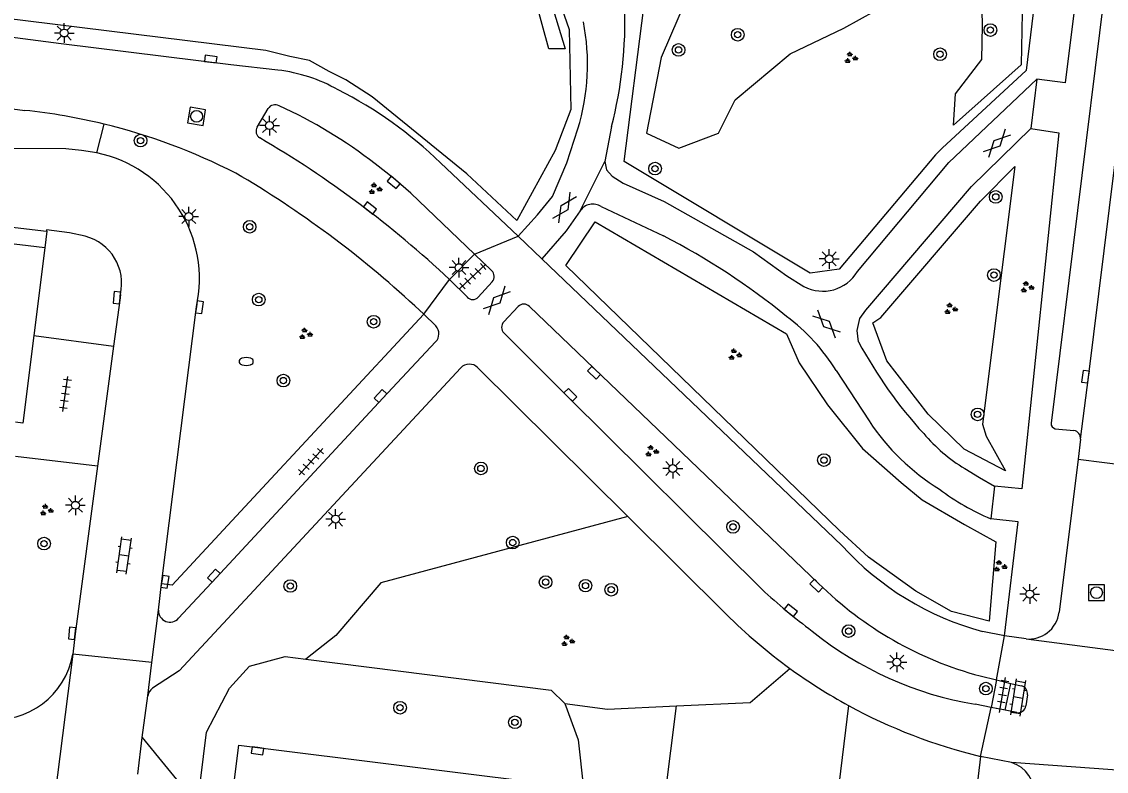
# Model space of a CAD drawing. Extents: x 131000 to 133014, y 396499 to 399001.
# Drawn here: x 132338.3 to 132406.9, y 396829.3 to 396876.8 of the extents above; entities that cross this region are included whole.
import ezdxf

# ---------------------------------------------------------------- set-up
doc = ezdxf.new("R2010")
doc.units = 0
for name, color, linetype in [('gg-bbg-hoofdgebouw', 7, 'Continuous'), ('gg-knt-verharding', 7, 'Continuous'), ('gg-knt-verharding nz', 7, 'Continuous'), ('gt-grn-groengrens', 7, 'Continuous'), ('gt-grn-weggrens', 7, 'Continuous'), ('gt-symb-boom', 7, 'Continuous'), ('gt-symb-brandkraan', 7, 'Continuous'), ('gt-symb-gesloten verharding', 7, 'Continuous'), ('gt-symb-groenvak', 7, 'Continuous'), ('gt-symb-klinker verharding', 7, 'Continuous'), ('gt-symb-kolk', 7, 'Continuous'), ('gt-symb-lichtmast', 7, 'Continuous'), ('gt-symb-rioolschacht', 7, 'Continuous'), ('gt-symb-tegel verharding', 7, 'Continuous')]:
    doc.layers.add(name, color=color, linetype=linetype)

# ---------------------------------------------------------------- blocks, each defined once
blk = doc.blocks.new('gt0-KOLK')
at = {"layer": 'gt-symb-kolk'}
blk.add_lwpolyline([(0, 0), (0.375, 0), (0.375, 0.4), (-0.375, 0.4), (-0.375, 0), (0, 0)], dxfattribs=at)
blk = doc.blocks.new('gt0-LMAST')
at = {"layer": 'gt-symb-lichtmast'}
for p, q in [((-0.182, 0.173), (-0.447, 0.438)), ((-0.005, 0.246), (-0.005, 0.621)), ((0.172, 0.173), (0.437, 0.438)), ((-0.255, -0.004), (-0.63, -0.004)), ((-0.182, -0.181), (-0.447, -0.446)), ((-0.005, -0.254), (-0.005, -0.629)), ((0.437, -0.446), (0.172, -0.181)), ((0.245, -0.004), (0.62, -0.004))]:
    blk.add_line(p, q, dxfattribs=at)
blk.add_circle((-0.005, -0.004), 0.25, dxfattribs=at)
blk = doc.blocks.new('gt0-GRVAK')
at = {"layer": 'gt-symb-groenvak'}
for p, q in [((-0.11, 0.189), (-0.228, 0.24)), ((-0.182, 0.153), (0.088, 0.153)), ((-0.091, 0.211), (-0.156, 0.322)), ((-0.047, 0.214), (-0.047, 0.393)), ((-0.004, 0.211), (0.061, 0.322)), ((0.015, 0.189), (0.133, 0.24)), ((0.262, -0.052), (0.197, 0.059)), ((0.305, -0.049), (0.305, 0.13)), ((0.349, -0.052), (0.414, 0.059)), ((-0.245, -0.228), (-0.363, -0.177)), ((-0.318, -0.264), (-0.047, -0.264)), ((-0.226, -0.206), (-0.291, -0.095)), ((-0.183, -0.203), (-0.183, -0.024)), ((-0.139, -0.206), (-0.074, -0.095)), ((-0.12, -0.228), (-0.002, -0.177)), ((0.243, -0.074), (0.125, -0.023)), ((0.17, -0.11), (0.441, -0.11)), ((0.368, -0.074), (0.486, -0.023))]:
    blk.add_line(p, q, dxfattribs=at)
blk = doc.blocks.new('gt0-BOOM')
at = {"layer": 'gt-symb-boom'}
for radius in [0.4, 0.2]:
    blk.add_circle((0, 0), radius, dxfattribs=at)
blk = doc.blocks.new('gt0-GESVH1')
at = {"layer": 'gt-symb-gesloten verharding'}
for p, q in [((-0.992, -0.261), (0.008, 0.239)), ((0.008, -0.261), (-0.992, 0.239)), ((0.008, 0.239), (1.008, -0.261)), ((1.008, 0.239), (0.008, -0.261))]:
    blk.add_line(p, q, dxfattribs=at)
blk = doc.blocks.new('gt0-RS')
at = {"layer": 'gt-symb-rioolschacht'}
blk.add_lwpolyline([(-0.5, -0.5), (0.5, -0.5), (0.5, 0.5), (-0.5, 0.5)], close=True, dxfattribs=at)
blk.add_circle((0, 0), 0.375, dxfattribs=at)
blk = doc.blocks.new('gt0-TEG1')
at = {"layer": 'gt-symb-tegel verharding'}
for p, q in [((-1.125, 0), (1.125, 0)), ((-0.9, -0.25), (-0.9, 0.25)), ((-0.45, -0.25), (-0.45, 0.25)), ((0, -0.25), (0, 0.25)), ((0.45, -0.25), (0.45, 0.25)), ((0.9, -0.25), (0.9, 0.25))]:
    blk.add_line(p, q, dxfattribs=at)
blk = doc.blocks.new('gt0-BR')
at = {"layer": 'gt-symb-brandkraan'}
for centre, radius, start, end in [((-0.244, 0), 0.206, 107.56694, 252.43307), ((0.599, -2.664), 3, 106.89205, 107.56694), ((0, -0.691), 0.938, 73.10799, 106.89205), ((-0.599, -2.664), 3, 72.43309, 73.10799), ((0.244, 0), 0.206, 287.56695, 72.43309), ((0.599, 2.664), 3, 252.43307, 253.10797), ((0, 0.691), 0.938, 253.10797, 286.89206), ((-0.599, 2.664), 3, 286.89206, 287.56695)]:
    blk.add_arc(centre, radius, start, end, dxfattribs=at)
blk = doc.blocks.new('gt0-KL1')
at = {"layer": 'gt-symb-klinker verharding'}
for p, q in [((-1.15, 0.3), (1.15, 0.3)), ((-1, -0.3), (-1, 0.3)), ((-0.5, 0.3), (-0.5, 0.45)), ((0, -0.3), (0, 0.3)), ((0.5, 0.3), (0.5, 0.45)), ((1, -0.3), (1, 0.3)), ((-1.15, -0.3), (1.15, -0.3)), ((-0.5, -0.45), (-0.5, -0.3)), ((0.5, -0.45), (0.5, -0.3))]:
    blk.add_line(p, q, dxfattribs=at)

msp = doc.modelspace()

# ---------------------------------------------------------------- linework, layer by layer
at = {"layer": 'gg-bbg-hoofdgebouw'}
for q in [(132336.628, 396862.843), (132339.04, 396856.92)]:
    msp.add_line((132339.74, 396862.46), q, dxfattribs=at)
msp.add_lwpolyline([(132339.04, 396856.92), (132338.34, 396851.38), (132337.87, 396851.43)], dxfattribs=at)
at = {"layer": 'gg-knt-verharding'}
for p, q in [((132410.292, 396907.065), (132403.407, 396851.363)), ((132322.755, 396873.137), (132338.467, 396871.167)), ((132402.51, 396873.136), (132396.94, 396867.87)), ((132402.51, 396873.136), (132402.116, 396870.018)), ((132353.17, 396870.112), (132353.866, 396871.278)), ((132375.593, 396870.138), (132375.175, 396867.933)), ((132402.116, 396870.018), (132398.36, 396866.36)), ((132369.69, 396863.2), (132364.781, 396867.85)), ((132391.15, 396860.97), (132396.94, 396867.87)), ((132374.935, 396865.076), (132378.875, 396863.222)), ((132336.755, 396863.874), (132339.837, 396863.53)), ((132371.177, 396861.762), (132369.69, 396863.2)), ((132365.349, 396860.458), (132366.929, 396862.066)), ((132366.929, 396862.066), (132368.008, 396861.034)), ((132390.169, 396843.623), (132371.177, 396861.762)), ((132366.469, 396859.345), (132365.349, 396860.458)), ((132367.158, 396859.346), (132368.035, 396860.314)), ((132347.112, 396841.212), (132349.322, 396858.732)), ((132363.138, 396858.791), (132363.726, 396858.261)), ((132369.685, 396858.752), (132368.788, 396857.787)), ((132370.395, 396858.747), (132388.698, 396841.236)), ((132363.726, 396858.261), (132364.478, 396857.522)), ((132344.089, 396856.246), (132343.075, 396848.648)), ((132367.118, 396854.896), (132376.618, 396845.467)), ((132389.814, 396854.696), (132391.885, 396851.515)), ((132403.658, 396851.024), (132404.844, 396850.906)), ((132405.268, 396850.355), (132405.119, 396849.09)), ((132343.075, 396848.648), (132337.883, 396849.266)), ((132405.119, 396849.09), (132403.916, 396839.421)), ((132405.119, 396849.09), (132410.286, 396848.428)), ((132399.824, 396847.394), (132399.585, 396845.325)), ((132376.618, 396845.467), (132382.85, 396839.281)), ((132346.924, 396839.536), (132347.112, 396841.212)), ((132346.513, 396836.217), (132346.924, 396839.536)), ((132400.447, 396837.92), (132399.071, 396838.19)), ((132401.82, 396837.715), (132400.447, 396837.92)), ((132401.82, 396837.715), (132409.85, 396836.675)), ((132346.252, 396834.111), (132346.513, 396836.217)), ((132398.919, 396835.376), (132399.956, 396835.12)), ((132399.956, 396835.12), (132399.605, 396833.384)), ((132399.956, 396835.12), (132400.85, 396834.899)), ((132400.507, 396833.207), (132400.85, 396834.899)), ((132400.85, 396834.899), (132401.509, 396834.756)), ((132345.887, 396831.479), (132346.252, 396834.111)), ((132401.907, 396834.18), (132401.805, 396833.477)), ((132399.605, 396833.384), (132398.604, 396833.581)), ((132400.507, 396833.207), (132399.605, 396833.384)), ((132401.232, 396833.055), (132400.507, 396833.207)), ((132345.618, 396829.156), (132345.887, 396831.479)), ((132345.887, 396831.479), (132349.399, 396827.194)), ((132398.936, 396830.282), (132398.364, 396825.313)), ((132400.901, 396829.888), (132398.936, 396830.282)), ((132409.547, 396829.282), (132400.901, 396829.888))]:
    msp.add_line(p, q, dxfattribs=at)
for points in [[(132404.837, 396892.156), (132406.652, 396891.922), (132404.29, 396872.907), (132402.51, 396873.136)], [(132354.488, 396873.717), (132351.507, 396874.049), (132340.771, 396875.37), (132331.534, 396876.575)], [(132369.69, 396863.2), (132370.904, 396864.567), (132371.865, 396865.717), (132372.772, 396867.839), (132373.461, 396869.994)], [(132402.116, 396870.018), (132403.899, 396869.756), (132401.546, 396847.211), (132399.824, 396847.394)], [(132343.036, 396868.474), (132342.052, 396868.629), (132341.064, 396868.734), (132333.846, 396868.779), (132323.202, 396868.872), (132322.659, 396868.938)], [(132366.929, 396862.066), (132362.887, 396865.929), (132361.788, 396866.884), (132360.637, 396867.779)], [(132375.175, 396867.933), (132375.281, 396867.406), (132375.638, 396867.007), (132376.33, 396866.562), (132378.916, 396865.411), (132384.573, 396862.205), (132386.681, 396860.693), (132387.77, 396860.02)], [(132391.226, 396856.514), (132391.133, 396857.231), (132391.297, 396857.988), (132391.681, 396858.526), (132398.36, 396866.36)], [(132373.608, 396864.805), (132372.716, 396863.544), (132371.177, 396861.762)], [(132339.837, 396863.53), (132339.859, 396863.528), (132339.74, 396862.46)], [(132342.279, 396863.202), (132341.3, 396863.41), (132339.845, 396863.6), (132339.837, 396863.53)], [(132344.515, 396859.517), (132344.496, 396859.296), (132344.089, 396856.246)], [(132363.726, 396858.261), (132352.114, 396845.781), (132347.802, 396841.122), (132347.112, 396841.212)], [(132364.463, 396856.513), (132361.117, 396852.952), (132350.583, 396841.578), (132348.202, 396839.034)], [(132385.104, 396840.859), (132372.851, 396853.027), (132368.788, 396857.081)], [(132366.06, 396854.873), (132348.238, 396835.704), (132346.554, 396834.598)], [(132343.075, 396848.648), (132341.66, 396838.05), (132341.501, 396836.761)], [(132397.946, 396848.497), (132398.873, 396847.924), (132399.824, 396847.394)], [(132400.447, 396837.92), (132401.329, 396845.127), (132399.585, 396845.325)], [(132350.92, 396822.25), (132352.02, 396830.99), (132373.828, 396828.283)]]:
    msp.add_lwpolyline(points, dxfattribs=at)
for centre, radius, start, end in [((132349.485, 396876.854), 26.958, 345.57299, 1.9802), ((132360.194, 396874.078), 13.882, 342.8892, 11.22261), ((132353.224, 396863.428), 10.367, 60.76677, 82.99794), ((132346.275, 396848.732), 26.607, 45.93164, 63.16344), ((132354.308, 396871.005), 0.519, 61.3536, 148.31303), ((132334.509, 396833.44), 37.934, 76.32037, 84.01073), ((132342.041, 396843.933), 30.239, 52.05171, 65.55075), ((132334.507, 396833.438), 37.936, 62.85177, 76.31807), ((132353.596, 396869.854), 0.498, 148.76353, 239.50511), ((132319.269, 396811.283), 67.391, 46.86148, 59.62814), ((132341.387, 396860.511), 8.132, 347.36318, 78.30087), ((132319.171, 396811.391), 64.652, 47.15211, 59.67214), ((132374.406, 396864.283), 0.953, 56.26649, 146.81797), ((132341.519, 396860.22), 3.078, 346.80029, 75.69715), ((132358.333, 396823.283), 44.912, 50.89016, 62.78175), ((132367.638, 396860.66), 0.526, 318.97034, 45.32483), ((132388.96, 396862.273), 2.548, 242.15018, 329.24746), ((132366.813, 396859.668), 0.472, 223.16525, 317.00107), ((132370.038, 396858.446), 0.467, 40.13394, 139.05909), ((132379.165, 396848.095), 12.529, 31.79274, 53.23419), ((132363.929, 396857.026), 0.74, 316.19706, 42.09952), ((132369.106, 396857.434), 0.475, 132.04491, 227.95509), ((132416.672, 396870.226), 28.906, 208.31902, 222.45675), ((132366.6, 396854.363), 0.743, 45.81268, 136.67804), ((132404.2, 396859.736), 14.807, 213.72349, 237.94583), ((132403.722, 396851.333), 0.316, 174.63993, 258.39353), ((132403.533, 396857.682), 10.751, 220.40223, 238.68982), ((132404.77, 396850.41), 0.501, 353.67466, 81.48262), ((132405.802, 396859.914), 15.858, 233.38034, 246.92083), ((132403.878, 396856.076), 18.52, 222.25091, 254.95663), ((132413.154, 396871.358), 41.437, 227.39516, 233.11783), ((132404.808, 396857.492), 22.887, 225.25762, 255.08855), ((132347.651, 396839.509), 0.728, 177.90714, 319.20294), ((132407.008, 396863.558), 34.249, 225.14093, 234.00631), ((132401.981, 396839.657), 1.95, 306.99861, 353.04562), ((132402.272, 396855.56), 22.283, 231.11761, 260.52437), ((132401.983, 396839.655), 1.947, 265.21175, 306.98513), ((132336.621, 396837.57), 4.947, 263.02237, 350.58686), ((132406.973, 396863.528), 34.204, 234.0244, 241.37781), ((132346.97, 396834.003), 0.726, 124.96609, 171.42588), ((132401.396, 396834.252), 0.516, 351.9712, 77.31559), ((132406.961, 396863.5), 34.173, 241.3724, 256.41834), ((132401.306, 396833.554), 0.505, 261.54685, 351.19456), ((132400.324, 396827.936), 2.036, 355.04191, 73.53518)]:
    msp.add_arc(centre, radius, start, end, dxfattribs=at)
at = {"layer": 'gg-knt-verharding nz'}
msp.add_lwpolyline([(132405.268, 396850.355), (132405.781, 396854.293), (132412.031, 396904.829), (132412.321, 396907.288)], dxfattribs=at)
at = {"layer": 'gt-grn-groengrens'}
for p, q in [((132343.036, 396868.474), (132343.48, 396870.298)), ((132378.975, 396827.644), (132379.699, 396833.474)), ((132390.588, 396833.504), (132389.696, 396826.313))]:
    msp.add_line(p, q, dxfattribs=at)
for points in [[(132317.906, 396902.527), (132326.673, 396903.381), (132330.746, 396903.314), (132333.298, 396902.889), (132335.357, 396902.486), (132337.17, 396901.702), (132339.431, 396900.673), (132359.015, 396889.795), (132364.856, 396886.08), (132369.221, 396882.812), (132370.564, 396881.29), (132372.137, 396878.545), (132372.922, 396876.286), (132373.026, 396871.218), (132372.019, 396868.622), (132369.602, 396864.19), (132366.446, 396867.144), (132360.447, 396872.024), (132358.791, 396873.098), (132357.717, 396873.635), (132356.486, 396874.329), (132355.232, 396874.575), (132353.71, 396874.956), (132331.996, 396877.63)], [(132376.394, 396867.93), (132377.64, 396877.688), (132403.85, 396890.387), (132401.82, 396873.698), (132396.514, 396868.784), (132396.094, 396868.364), (132390.003, 396861.125), (132388.169, 396860.873), (132376.394, 396867.93)], [(132399.392, 396886.389), (132399.392, 396886.585), (132400.711, 396886.82), (132401.512, 396885.737), (132401.607, 396879.565), (132401.512, 396874.052), (132397.225, 396870.236), (132397.366, 396872.215), (132399.015, 396874.382), (132399.062, 396876.549), (132399.015, 396878.434), (132400.947, 396880.083), (132400.947, 396885.972), (132400.758, 396886.349), (132399.392, 396886.389)], [(132377.81, 396869.728), (132379.86, 396868.776), (132382.357, 396869.728), (132383.406, 396871.827), (132386.903, 396874.743), (132390.284, 396876.376), (132394.247, 396878.592), (132399.408, 396879.436), (132400.603, 396880.355), (132400.511, 396882.515), (132400.648, 396886.146), (132396.328, 396885.64), (132393.198, 396884.773), (132380.375, 396878.359), (132378.743, 396874.51), (132377.81, 396869.728)], [(132366.858, 396882.612), (132367.051, 396884.095), (132370.147, 396881.193), (132371.63, 396878.484), (132372.662, 396875.065), (132371.63, 396875.065), (132370.792, 396878.161), (132369.438, 396880.419), (132366.858, 396882.612)], [(132392.121, 396857.717), (132392.622, 396858.064), (132398.944, 396865.426), (132401.102, 396867.624), (132399.059, 396851.318), (132399.291, 396850.547), (132400.524, 396848.35), (132397.903, 396849.737), (132395.628, 396851.935), (132393.007, 396855.327), (132392.121, 396857.717)], [(132372.692, 396861.35), (132374.555, 396864.104), (132386.661, 396857.018), (132387.471, 396855.196), (132389.252, 396852.523), (132391.479, 396849.77), (132393.909, 396847.624), (132395.245, 396846.531), (132397.917, 396844.952), (132399.901, 396843.859), (132399.496, 396838.838), (132397.108, 396839.445), (132394.84, 396840.741), (132391.844, 396842.887), (132390.022, 396844.587), (132372.692, 396861.35)], [(132376.618, 396845.467), (132360.996, 396841.265), (132358.148, 396837.933), (132356.253, 396836.435)], [(132349.399, 396827.194), (132349.969, 396831.814), (132351.423, 396834.601), (132352.696, 396835.994), (132354.937, 396836.6), (132356.253, 396836.435)], [(132356.253, 396836.435), (132371.78, 396834.48), (132372.628, 396833.631)], [(132379.699, 396833.474), (132384.363, 396833.69), (132386.88, 396835.848)], [(132372.628, 396833.631), (132373.476, 396831.329), (132373.828, 396828.283)], [(132372.628, 396833.631), (132375.344, 396833.271), (132379.699, 396833.474)]]:
    msp.add_lwpolyline(points, dxfattribs=at)
at = {"layer": 'gt-grn-weggrens'}
for p, q in [((132373.608, 396864.805), (132375.175, 396867.933)), ((132366.929, 396862.066), (132369.69, 396863.2)), ((132363.726, 396858.261), (132365.349, 396860.458)), ((132339.04, 396856.92), (132344.089, 396856.246)), ((132399.956, 396835.12), (132400.447, 396837.92)), ((132341.501, 396836.761), (132339.58, 396821.44)), ((132346.513, 396836.217), (132341.501, 396836.761)), ((132398.936, 396830.282), (132399.605, 396833.384))]:
    msp.add_line(p, q, dxfattribs=at)

# ---------------------------------------------------------------- block references
at = {"layer": 'gt-symb-boom'}
for p in [(132383.578, 396875.954), (132399.562, 396876.252), (132379.832, 396874.994), (132396.379, 396874.722), (132378.348, 396867.481), (132399.907, 396865.693), (132399.788, 396860.747), (132398.753, 396851.927), (132367.327, 396848.506), (132389.031, 396849.034), (132383.281, 396844.81), (132339.688, 396843.75), (132369.343, 396843.816), (132355.265, 396841.067), (132371.422, 396841.311), (132373.946, 396841.089), (132375.573, 396840.834), (132390.594, 396838.211), (132399.278, 396834.575), (132362.213, 396833.365), (132369.478, 396832.445)]:
    msp.add_blockref('gt0-BOOM', p, dxfattribs=at)
for p, rotation in [((132345.79, 396869.255), -97.18187853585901), ((132352.697, 396863.799), 90), ((132353.274, 396859.19), 90), ((132360.538, 396857.793), 90), ((132354.832, 396854.07), 90)]:
    msp.add_blockref('gt0-BOOM', p, dxfattribs=dict(at, rotation=rotation))
at = {"layer": 'gt-symb-brandkraan'}
msp.add_blockref('gt0-BR', (132352.477, 396855.279), dxfattribs=at)
at = {"layer": 'gt-symb-gesloten verharding'}
for p, rotation in [((132399.97, 396869.084), 45.24312065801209), ((132372.601, 396865.018), 56.29404346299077), ((132368.348, 396859.146), -133.70356998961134), ((132389.191, 396857.636), 135.81035302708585)]:
    msp.add_blockref('gt0-GESVH1', p, dxfattribs=dict(at, rotation=rotation))
at = {"layer": 'gt-symb-groenvak'}
for p in [(132390.72, 396874.489), (132360.618, 396866.202), (132401.869, 396859.976), (132397.041, 396858.604), (132356.215, 396857.018), (132383.383, 396855.705), (132378.125, 396849.597), (132339.816, 396845.865), (132400.164, 396842.313), (132372.801, 396837.594)]:
    msp.add_blockref('gt0-GRVAK', p, dxfattribs=at)
at = {"layer": 'gt-symb-klinker verharding'}
for p, rotation in [((132344.753, 396843.007), 81.95093829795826), ((132401.327, 396834.005), 80.90519501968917)]:
    msp.add_blockref('gt0-KL1', p, dxfattribs=dict(at, rotation=rotation))
at = {"layer": 'gt-symb-kolk'}
for p, rotation in [((132350.21, 396874.214), -7.238726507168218), ((132361.934, 396866.763), 140.15042857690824), ((132360.188, 396864.829), -37.36253068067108), ((132344.496, 396859.296), 85.0064901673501), ((132349.322, 396858.732), -97.16906075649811), ((132374.62, 396854.706), 136.2964300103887), ((132405.781, 396854.293), 82.93185994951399), ((132361.117, 396852.952), 46.782320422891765), ((132372.851, 396853.027), -44.797542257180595), ((132350.583, 396841.578), 47.22907135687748), ((132347.137, 396841.364), -99.32106071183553), ((132388.698, 396841.236), 136.2964300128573), ((132386.811, 396839.373), -39.48286402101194), ((132341.66, 396838.05), 84.14690869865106), ((132353.222, 396830.839), 171.72410717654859)]:
    msp.add_blockref('gt0-KOLK', p, dxfattribs=dict(at, rotation=rotation))
at = {"layer": 'gt-symb-lichtmast'}
for p in [(132340.97, 396876.066), (132353.958, 396870.207), (132348.846, 396864.449), (132365.946, 396861.22), (132379.474, 396848.509), (132341.674, 396846.179), (132358.138, 396845.305), (132402.058, 396840.558), (132393.651, 396836.244)]:
    msp.add_blockref('gt0-LMAST', p, dxfattribs=at)
at = {"layer": 'gt-symb-lichtmast', "rotation": 90}
msp.add_blockref('gt0-LMAST', (132389.362, 396861.77), dxfattribs=at)
at = {"layer": 'gt-symb-rioolschacht', "rotation": -8.972626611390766}
msp.add_blockref('gt0-RS', (132349.338, 396870.789), dxfattribs=at)
at = {"layer": 'gt-symb-rioolschacht'}
msp.add_blockref('gt0-RS', (132406.278, 396840.648), dxfattribs=at)
at = {"layer": 'gt-symb-tegel verharding'}
for p, rotation in [((132366.815, 396860.667), 43.46059709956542), ((132341.034, 396853.219), 81.54573827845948), ((132356.575, 396848.936), 47.79566231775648), ((132400.33, 396834.162), 80.09492079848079)]:
    msp.add_blockref('gt0-TEG1', p, dxfattribs=dict(at, rotation=rotation))

doc.saveas('drawing.dxf')
